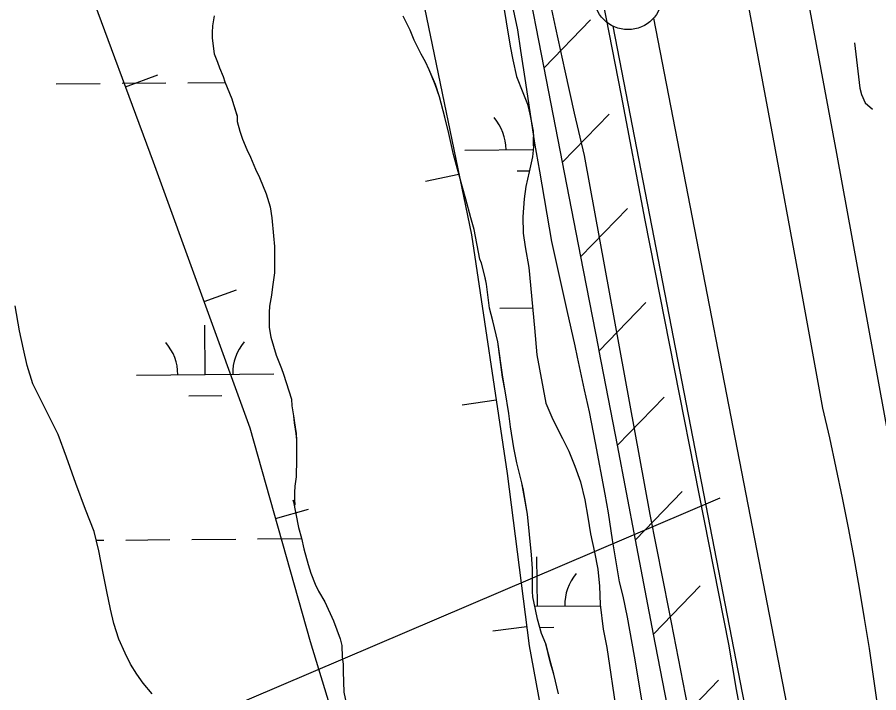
# Model space of a CAD drawing. Extents: x 3567028 to 3605064, y 510945 to 536587.
# Drawn here: x 3579281 to 3579909, y 531241 to 531733 of the extents above; entities that cross this region are included whole.
import ezdxf

# ---------------------------------------------------------------- set-up
doc = ezdxf.new("R2010")
doc.units = 0
for name, color, linetype in [('V-BORW-LINE', 7, 'Continuous'), ('V-FLOD-BASE', 7, 'Continuous'), ('V-LEVE-TOET', 7, 'Continuous'), ('V-RIVR-RANG', 7, 'Continuous'), ('V-ROAD-CNTR', 7, 'Continuous'), ('V-RRAP-FSHR', 7, 'Continuous'), ('V-SITE-VEGE', 7, 'Continuous'), ('V-SURV-LINE', 7, 'Continuous'), ('V-TOPO-SHOR', 7, 'Continuous'), ('V-WETL-SWMP', 7, 'Continuous')]:
    doc.layers.add(name, color=color, linetype=linetype)

msp = doc.modelspace()

# ---------------------------------------------------------------- linework, layer by layer
at = {"layer": 'V-BORW-LINE'}
for p, q in [((3579360.43, 531682.29), (3579383.88, 531690.97)), ((3579603.24, 531618.35), (3579578.76, 531613.29)), ((3579417.58, 531525.8), (3579441.08, 531534.32)), ((3579630.34, 531454.02), (3579605.62, 531450.32)), ((3579469.66, 531367.66), (3579493.72, 531374.46)), ((3579652.62, 531288.93), (3579627.82, 531285.75))]:
    msp.add_line(p, q, dxfattribs=at)
for points in [[(3579476.93, 532214.6), (3579521.61, 532023.49), (3579565.68, 531861.43), (3579576.64, 531747.11), (3579612.32, 531574.39), (3579638.33, 531400.67), (3579654.41, 531274.97), (3579697.2, 531043.05)], [(3579544.69, 531115.58), (3579495.04, 531277.88), (3579451.04, 531433.5), (3579380.8, 531627.25), (3579329.97, 531764.6), (3579281.59, 531918.4), (3579230.4, 532113.84)]]:
    msp.add_lwpolyline(points, dxfattribs=at)
at = {"layer": 'V-FLOD-BASE'}
msp.add_lwpolyline([(3579534, 532632.7), (3579546.76, 532569.77), (3579559.28, 532506.8), (3579571.58, 532443.78), (3579583.64, 532380.72), (3579632.69, 532119.6), (3579646.27, 532054.08), (3579659.67, 531988.52), (3579672.88, 531922.93), (3579685.91, 531857.3), (3579703.77, 531766.61), (3579721.32, 531675.87), (3579738.54, 531585.06), (3579799.54, 531276.29), (3579805.24, 531243.32), (3579811.17, 531210.39)], dxfattribs=at)
at = {"layer": 'V-LEVE-TOET'}
for points in [[(3579596.87, 532120.95), (3579610.61, 532051.15), (3579624.1, 531981.31), (3579637.33, 531911.42), (3579642.87, 531880.23), (3579648.6, 531849.08), (3579654.54, 531817.97), (3579660.68, 531786.89), (3579667.02, 531755.86), (3579673.57, 531724.87), (3579680.31, 531693.92), (3579687.26, 531663.02), (3579694.41, 531632.16), (3579742.22, 531370.77), (3579756.04, 531300.77), (3579769.66, 531230.72)], [(3579813.45, 531744.24), (3579831.9, 531645.61), (3579850.11, 531546.94), (3579868.07, 531448.23), (3579873.05, 531426.47), (3579877.83, 531404.68), (3579882.38, 531382.83), (3579886.73, 531360.94), (3579890.85, 531339.01), (3579894.77, 531317.04), (3579898.47, 531295.04), (3579901.96, 531273), (3579905.22, 531250.92), (3579908.28, 531228.82)]]:
    msp.add_lwpolyline(points, dxfattribs=at)
at = {"layer": 'V-RIVR-RANG'}
msp.add_line((3579793.37, 531382.48), (3578542.3, 530849.14), dxfattribs=at)
at = {"layer": 'V-ROAD-CNTR'}
msp.add_lwpolyline([(3579390.65, 534604.66), (3579425.56, 534323.24), (3579477.87, 533896.01), (3579511.43, 533571.55), (3579529.37, 533437.36), (3579582.91, 533163.31), (3579675.12, 532684.88), (3579763.94, 532246.9), (3579878.2, 531633.74), (3579981.35, 531069.45), (3580080.12, 530529.18), (3580133.94, 530319.52), (3580158.03, 530251.51), (3580186.63, 530191.2), (3580216.73, 530137.73), (3580241.45, 530098.9), (3580287.81, 530038.39), (3580340.13, 529982.94), (3580407.94, 529925.42), (3580481.56, 529877.37), (3580659.59, 529797.7), (3580904.36, 529690.39), (3581088.32, 529614.1)], dxfattribs=at)
at = {"layer": 'V-RRAP-FSHR'}
for p, q in [((3579665.26, 531695.96), (3579699.16, 531731.1)), ((3579678.66, 531627.25), (3579712.56, 531662.4)), ((3579692.06, 531558.55), (3579725.96, 531593.69)), ((3579705.45, 531489.84), (3579739.35, 531524.99)), ((3579718.63, 531421.1), (3579752.64, 531456.14)), ((3579731.82, 531352.35), (3579765.83, 531387.39)), ((3579745.01, 531283.61), (3579779.02, 531318.65)), ((3579758.2, 531214.86), (3579792.21, 531249.9))]:
    msp.add_line(p, q, dxfattribs=at)
for points in [[(3579665.26, 531695.96), (3579651.87, 531764.66)], [(3579678.66, 531627.25), (3579665.26, 531695.96)], [(3579692.06, 531558.55), (3579678.66, 531627.25)], [(3579705.44, 531489.84), (3579704.89, 531492.71), (3579692.06, 531558.55)], [(3579718.63, 531421.1), (3579705.44, 531489.84)], [(3579731.82, 531352.35), (3579718.63, 531421.1)], [(3579745.01, 531283.61), (3579731.82, 531352.35)], [(3579758.2, 531214.86), (3579745.01, 531283.61)]]:
    msp.add_lwpolyline(points, dxfattribs=at)
at = {"layer": 'V-SITE-VEGE'}
for points in [[(3579641.37, 531745.22), (3579645.88, 531723.62), (3579648, 531708.63), (3579651.61, 531685.23), (3579658.25, 531641.14), (3579661.86, 531620.74), (3579670.6, 531569.45), (3579681.73, 531519.36), (3579687.75, 531493.57), (3579689.26, 531485.17), (3579694.38, 531461.48), (3579697.99, 531445.58), (3579702.5, 531422.78), (3579709.43, 531385.59), (3579711.84, 531371.8), (3579714.86, 531352.3), (3579719.98, 531321.7), (3579722.69, 531311.21), (3579725.7, 531295.91), (3579730.82, 531267.42), (3579736.24, 531235.62)], [(3579424.89, 531733.84), (3579423.7, 531726.64), (3579423.4, 531721.84), (3579423.41, 531717.64), (3579424.91, 531706.24), (3579427.32, 531700.24), (3579428.82, 531696.04), (3579431.53, 531689.75), (3579432.73, 531685.85), (3579437.84, 531673.55), (3579439.04, 531669.35), (3579441.75, 531660.96), (3579441.75, 531657.06), (3579443.55, 531649.86), (3579445.66, 531644.16), (3579448.66, 531636.66), (3579451.37, 531630.97), (3579454.97, 531622.27), (3579457.98, 531616.27), (3579462.79, 531604.28), (3579465.79, 531594.68), (3579467, 531586.88), (3579468.21, 531573.68), (3579468.82, 531565.88), (3579468.83, 531546.68), (3579467.34, 531536.48), (3579466.74, 531530.48), (3579465.25, 531522.38), (3579464.95, 531517.89), (3579464.96, 531506.78), (3579466.16, 531499.89), (3579470.07, 531486.69), (3579473.98, 531477.09), (3579475.48, 531472.9), (3579481.2, 531454.6), (3579481.5, 531449.8), (3579482.71, 531442.6), (3579483.31, 531437.5), (3579484.52, 531429.7), (3579484.82, 531424.9), (3579484.83, 531406.6), (3579484.54, 531402.41), (3579484.54, 531398.21), (3579483.64, 531391.31), (3579483.35, 531386.81), (3579483.35, 531381.71), (3579483.65, 531377.51), (3579482.45, 531381.11), (3579486.37, 531361.31), (3579488.47, 531353.52), (3579490.28, 531345.71), (3579493.29, 531334.32), (3579495.39, 531328.02), (3579498.4, 531319.92), (3579500.8, 531314.82), (3579505.61, 531307.03), (3579511.92, 531293.23), (3579516.73, 531280.04), (3579517.93, 531275.24), (3579518.23, 531266.84), (3579518.84, 531261.74), (3579518.84, 531256.34), (3579519.45, 531241.34), (3579520.96, 531233.24)], [(3579675.75, 531239.96), (3579672.44, 531254.36), (3579670.03, 531262.45), (3579666.42, 531276.55), (3579663.41, 531284.05), (3579660.4, 531294.55), (3579658.9, 531301.44), (3579657.09, 531310.74), (3579656.79, 531314.64), (3579656.78, 531331.44), (3579656.17, 531341.34), (3579653.15, 531371.03), (3579650.14, 531388.43), (3579648.93, 531393.83), (3579645.32, 531408.22), (3579643.21, 531419.32), (3579640.8, 531434.62), (3579639.59, 531444.22), (3579636.88, 531460.71), (3579635.07, 531470.61), (3579631.46, 531496.41), (3579627.85, 531511.7), (3579625.44, 531521), (3579623.33, 531538.4), (3579622.42, 531543.2), (3579619.71, 531553.7), (3579618.51, 531556.7), (3579614.29, 531578.29), (3579611.89, 531586.69), (3579608.28, 531600.48), (3579605.57, 531609.78), (3579599.26, 531632.88), (3579595.94, 531648.17), (3579592.94, 531660.17), (3579589.03, 531674.86), (3579586.02, 531683.86), (3579581.51, 531694.66), (3579578.81, 531700.36), (3579575.8, 531706.05), (3579570.7, 531716.25), (3579567.69, 531723.45), (3579562.58, 531733.64)]]:
    msp.add_lwpolyline(points, dxfattribs=at)
at = {"layer": 'V-SURV-LINE'}
for points in [[(3579744.89, 531732.16), (3580051.33, 530152.63)], [(3580021.89, 530146.91), (3579715.44, 531726.43)]]:
    msp.add_lwpolyline(points, dxfattribs=at)
msp.add_circle((3579726.36, 531748.91), 25, dxfattribs=at)
at = {"layer": 'V-TOPO-SHOR'}
msp.add_lwpolyline([(3579891.26, 531714.16), (3579895.17, 531681.18), (3579896.38, 531676.62), (3579899.2, 531670.46), (3579904.4, 531665.95)], dxfattribs=at)
at = {"layer": 'V-WETL-SWMP'}
for p, q in [((3579630.29, 531775.31), (3579640.43, 531711.9)), ((3579424.88, 531733.84), (3579423.68, 531726.63)), ((3579567.67, 531723.44), (3579562.56, 531733.64)), ((3579423.68, 531726.63), (3579423.39, 531721.83)), ((3579570.68, 531716.24), (3579567.67, 531723.44)), ((3579423.39, 531721.83), (3579423.39, 531717.64)), ((3579423.39, 531717.64), (3579424.9, 531706.24)), ((3579575.78, 531706.05), (3579570.68, 531716.24)), ((3579640.43, 531711.9), (3579642.4, 531701.81)), ((3579424.9, 531706.24), (3579427.3, 531700.24)), ((3579578.79, 531700.35), (3579575.78, 531706.05)), ((3579427.3, 531700.24), (3579428.81, 531696.04)), ((3579581.49, 531694.65), (3579578.79, 531700.35)), ((3579642.4, 531701.81), (3579645.16, 531689.62)), ((3579428.81, 531696.04), (3579431.51, 531689.74)), ((3579586, 531683.86), (3579581.49, 531694.65)), ((3579431.51, 531689.74), (3579432.71, 531685.84)), ((3579432.71, 531685.84), (3579437.82, 531673.55)), ((3579645.16, 531689.62), (3579649.63, 531677.97)), ((3579309.79, 531684.37), (3579341.78, 531684.64)), ((3579357.78, 531684.77), (3579389.78, 531685.04)), ((3579405.78, 531685.18), (3579432.9, 531685.4)), ((3579589, 531674.86), (3579586, 531683.86)), ((3579437.82, 531673.55), (3579439.03, 531669.35)), ((3579592.91, 531660.16), (3579589, 531674.86)), ((3579649.63, 531677.97), (3579653.04, 531669.58)), ((3579439.03, 531669.35), (3579441.73, 531660.95)), ((3579653.04, 531669.58), (3579654.88, 531662.38)), ((3579441.73, 531660.95), (3579441.73, 531657.05)), ((3579654.88, 531662.38), (3579656.07, 531656.22)), ((3579441.73, 531657.05), (3579443.54, 531649.85)), ((3579595.92, 531648.17), (3579592.91, 531660.16)), ((3579656.07, 531656.22), (3579657.25, 531649.8)), ((3579443.54, 531649.85), (3579445.64, 531644.16)), ((3579599.23, 531632.87), (3579595.92, 531648.17)), ((3579657.25, 531649.8), (3579657.65, 531640.89)), ((3579445.64, 531644.16), (3579448.65, 531636.66)), ((3579657.49, 531639.14), (3579657.43, 531645.79)), ((3579448.65, 531636.66), (3579451.35, 531630.96)), ((3579607.51, 531636.13), (3579657.25, 531636.55)), ((3579657.65, 531640.89), (3579656.74, 531631.19)), ((3579451.35, 531630.96), (3579454.96, 531622.27)), ((3579605.55, 531609.78), (3579599.23, 531632.87)), ((3579656.74, 531631.19), (3579654.26, 531620.18)), ((3579454.96, 531622.27), (3579457.96, 531616.27)), ((3579645.64, 531621.02), (3579654.47, 531621.1)), ((3579654.26, 531620.18), (3579652.04, 531609.57)), ((3579457.96, 531616.27), (3579462.77, 531604.27)), ((3579462.77, 531604.27), (3579465.78, 531594.68)), ((3579608.26, 531600.48), (3579605.55, 531609.78)), ((3579652.04, 531609.57), (3579650.61, 531600.66)), ((3579611.87, 531586.68), (3579608.26, 531600.48)), ((3579650.61, 531600.66), (3579649.83, 531587.42)), ((3579465.78, 531594.68), (3579466.98, 531586.88)), ((3579466.98, 531586.88), (3579468.19, 531573.68)), ((3579614.27, 531578.29), (3579611.87, 531586.68)), ((3579649.83, 531587.42), (3579649.97, 531575.63)), ((3579468.19, 531573.68), (3579468.8, 531565.88)), ((3579618.49, 531556.69), (3579614.27, 531578.29)), ((3579649.97, 531575.63), (3579651.42, 531565.54)), ((3579468.8, 531565.88), (3579468.81, 531546.68)), ((3579651.42, 531565.54), (3579654.05, 531550.6)), ((3579619.69, 531553.69), (3579618.49, 531556.69)), ((3579622.4, 531543.19), (3579619.69, 531553.69)), ((3579654.05, 531550.6), (3579658.28, 531506.58)), ((3579468.81, 531546.68), (3579467.32, 531536.48)), ((3579623.3, 531538.4), (3579622.4, 531543.19)), ((3579467.32, 531536.48), (3579466.73, 531530.48)), ((3579625.42, 531521), (3579623.3, 531538.4)), ((3579466.73, 531530.48), (3579465.23, 531522.38)), ((3579283.15, 531504.52), (3579279.86, 531522.6)), ((3579465.23, 531522.38), (3579464.94, 531517.88)), ((3579464.94, 531517.88), (3579464.95, 531506.78)), ((3579627.82, 531511.7), (3579625.42, 531521)), ((3579633.08, 531520.91), (3579656.88, 531521.11)), ((3579631.43, 531496.4), (3579627.82, 531511.7)), ((3579286.05, 531491.16), (3579283.15, 531504.52)), ((3579418.42, 531472.67), (3579418.11, 531508.67)), ((3579464.95, 531506.78), (3579466.15, 531499.88)), ((3579658.28, 531506.58), (3579659.86, 531486.92)), ((3579466.15, 531499.88), (3579470.06, 531486.69)), ((3579288.68, 531479.1), (3579286.05, 531491.16)), ((3579635.05, 531470.61), (3579631.43, 531496.4)), ((3579470.06, 531486.69), (3579473.97, 531477.09)), ((3579659.86, 531486.92), (3579666.44, 531451.81)), ((3579292.88, 531465.87), (3579288.68, 531479.1)), ((3579368.42, 531472.25), (3579468.42, 531473.09)), ((3579473.97, 531477.09), (3579475.47, 531472.89)), ((3579475.47, 531472.89), (3579481.18, 531454.6)), ((3579636.86, 531460.71), (3579635.05, 531470.61)), ((3579311.25, 531429.06), (3579292.88, 531465.87)), ((3579639.57, 531444.21), (3579636.86, 531460.71)), ((3579406.55, 531457.14), (3579430.55, 531457.34)), ((3579481.18, 531454.6), (3579481.49, 531449.8)), ((3579481.49, 531449.8), (3579482.69, 531442.6)), ((3579666.44, 531451.81), (3579671.56, 531439.89)), ((3579482.69, 531442.6), (3579483.3, 531437.5)), ((3579640.78, 531434.62), (3579639.57, 531444.21)), ((3579483.3, 531437.5), (3579484.5, 531429.7)), ((3579643.19, 531419.32), (3579640.78, 531434.62)), ((3579671.56, 531439.89), (3579678.65, 531426.14)), ((3579317.29, 531412.43), (3579311.25, 531429.06)), ((3579484.5, 531429.7), (3579484.81, 531424.9)), ((3579484.81, 531424.9), (3579484.82, 531406.6)), ((3579678.65, 531426.14), (3579683.37, 531416.71)), ((3579645.3, 531408.22), (3579643.19, 531419.32)), ((3579683.37, 531416.71), (3579687.57, 531405.97)), ((3579324.25, 531393.3), (3579317.29, 531412.43)), ((3579484.82, 531406.6), (3579484.52, 531402.4)), ((3579648.91, 531393.82), (3579645.3, 531408.22)), ((3579687.57, 531405.97), (3579691.78, 531394.57)), ((3579484.53, 531398.2), (3579483.63, 531391.3)), ((3579484.52, 531402.4), (3579484.53, 531398.2)), ((3579331.08, 531374.3), (3579324.25, 531393.3)), ((3579483.63, 531391.3), (3579483.33, 531386.8)), ((3579650.11, 531388.43), (3579648.91, 531393.82)), ((3579691.78, 531394.57), (3579694.8, 531381.34)), ((3579483.33, 531386.8), (3579483.34, 531381.7)), ((3579653.13, 531371.03), (3579650.11, 531388.43)), ((3579483.64, 531377.5), (3579482.44, 531381.1)), ((3579482.44, 531381.1), (3579486.35, 531361.31)), ((3579483.34, 531381.7), (3579483.64, 531377.5)), ((3579694.8, 531381.34), (3579697.04, 531368.76)), ((3579337.38, 531358.32), (3579331.08, 531374.3)), ((3579656.15, 531341.33), (3579653.13, 531371.03)), ((3579697.04, 531368.76), (3579699.15, 531356.71)), ((3579486.35, 531361.31), (3579488.46, 531353.51)), ((3579340.8, 531344.3), (3579337.38, 531358.32)), ((3579456.59, 531352.92), (3579488.53, 531353.19)), ((3579488.46, 531353.51), (3579490.26, 531345.71)), ((3579699.15, 531356.71), (3579701.91, 531343.21)), ((3579338.94, 531351.93), (3579344.59, 531351.97)), ((3579360.59, 531352.11), (3579392.59, 531352.38)), ((3579408.59, 531352.51), (3579440.59, 531352.78)), ((3579343.82, 531329.1), (3579340.8, 531344.3)), ((3579490.26, 531345.71), (3579493.27, 531334.31)), ((3579656.76, 531331.43), (3579656.15, 531341.33)), ((3579701.91, 531343.21), (3579704.41, 531330.9)), ((3579493.27, 531334.31), (3579495.38, 531328.02)), ((3579660.32, 531303.89), (3579660.02, 531339.89)), ((3579346.71, 531314.56), (3579343.82, 531329.1)), ((3579495.38, 531328.02), (3579498.38, 531319.92)), ((3579656.77, 531314.64), (3579656.76, 531331.43)), ((3579704.41, 531330.9), (3579705.59, 531318.58)), ((3579498.38, 531319.92), (3579500.79, 531314.82)), ((3579705.59, 531318.58), (3579706.13, 531305.21)), ((3579349.34, 531301.72), (3579346.71, 531314.56)), ((3579500.79, 531314.82), (3579505.59, 531307.03)), ((3579657.07, 531310.74), (3579656.77, 531314.64)), ((3579658.88, 531301.44), (3579657.07, 531310.74)), ((3579505.59, 531307.03), (3579511.9, 531293.23)), ((3579658.4, 531303.88), (3579706.24, 531304.28)), ((3579706.13, 531305.21), (3579708.24, 531287.13)), ((3579351.71, 531291.24), (3579349.34, 531301.72)), ((3579660.38, 531294.54), (3579658.88, 531301.44)), ((3579355.39, 531279.84), (3579351.71, 531291.24)), ((3579511.9, 531293.23), (3579516.71, 531280.03)), ((3579663.39, 531284.04), (3579660.38, 531294.54)), ((3579662.12, 531288.48), (3579672.45, 531288.56)), ((3579666.4, 531276.55), (3579663.39, 531284.04)), ((3579708.24, 531287.13), (3579710.87, 531273.77)), ((3579359.98, 531269.76), (3579355.39, 531279.84)), ((3579516.71, 531280.03), (3579517.91, 531275.24)), ((3579517.91, 531275.24), (3579518.22, 531266.84)), ((3579670.01, 531262.45), (3579666.4, 531276.55)), ((3579710.87, 531273.77), (3579719.69, 531215.86)), ((3579364.05, 531261.77), (3579359.98, 531269.76)), ((3579518.22, 531266.84), (3579518.82, 531261.74)), ((3579368.51, 531254.3), (3579364.05, 531261.77)), ((3579518.82, 531261.74), (3579518.83, 531256.34)), ((3579672.41, 531254.35), (3579670.01, 531262.45)), ((3579373.23, 531247.88), (3579368.51, 531254.3)), ((3579518.83, 531256.34), (3579519.44, 531241.34)), ((3579675.72, 531239.96), (3579672.41, 531254.35)), ((3579379.66, 531240.02), (3579373.23, 531247.88)), ((3579519.44, 531241.34), (3579520.95, 531233.24))]:
    msp.add_line(p, q, dxfattribs=at)
for centre, start, end in [((3579602.27, 531636.56), 359.71151, 41.25517), ((3579363.17, 531472.68), 359.71151, 41.25517), ((3579473.65, 531473.61), 139.71154, 181.2552), ((3579715.55, 531304.83), 139.71154, 181.2552)]:
    msp.add_arc(centre, 35.25, start, end, dxfattribs=at)

doc.saveas('drawing.dxf')
